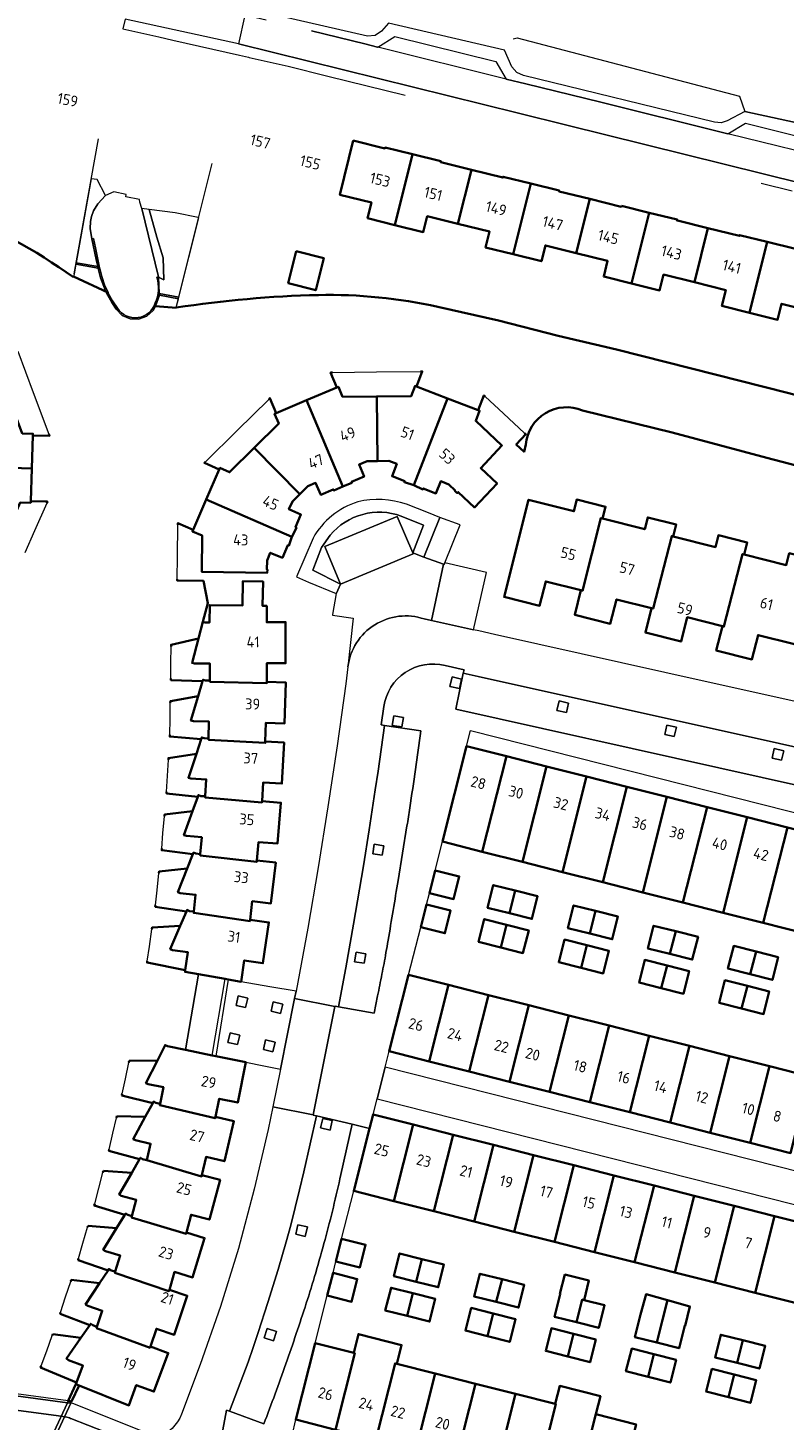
# Model space of a CAD drawing. Extents: x 150256 to 156914, y 461459 to 469481.
# Tile 631 of 656: x 154175 to 154268, y 468528 to 468700. Entities that reach past the tile are written whole.
import ezdxf
from ezdxf.enums import TextEntityAlignment as Align

# ---------------------------------------------------------------- set-up
doc = ezdxf.new("R2010")
doc.units = 0
doc.header["$LTSCALE"] = 0.75
for name, color, linetype, lineweight in [('B-RO-GK-BESCHOEIING-G', 251, 'GK-BESCHOEIING', 35), ('B-RO-GK-KADEMUUR-GV', 251, 'CONTINUOUS', 35), ('B-RO-GR-GROENVOORZIENING-GV', 251, 'CONTINUOUS', 18), ('B-RO-GR-HAAG-GV', 251, 'CONTINUOUS', 13), ('B-RO-IE-TERREINAFSCHEIDING_KUNSTMATIG_MUUR-G', 251, 'IE-TERREINAFSCHEIDING-KUNSTMATIG-DICHT', 18), ('B-RO-IE-TERREINAFSCHEIDING_KUNSTMATIG_MUUR-GV', 251, 'CONTINUOUS', 18), ('B-RO-KW-KUNSTWERK_DEK-GV', 6, 'CONTINUOUS', 18), ('B-RO-OG-BEBOUWING-GV', 6, 'CONTINUOUS', 35), ('B-RO-OG-BEBOUWING-T18', 1, 'CONTINUOUS', 18), ('B-RO-OG-TERREIN_CULTUURSCHEIDING-GV', 251, 'CONTINUOUS', 18), ('B-RO-OG-WATER_SLOOT-GV', 251, 'CONTINUOUS', 18), ('B-RO-VH-VERHARDING_BETON-GV', 251, 'CONTINUOUS', 18), ('B-RO-VH-VERHARDING_BETONSTRAATSTEEN-GV', 251, 'CONTINUOUS', 18), ('B-RO-VH-VERHARDING_HALFVERHARDING-GV', 251, 'CONTINUOUS', 18), ('B-RO-VH-VERHARDING_TEGEL-GV', 251, 'CONTINUOUS', 18)]:
    doc.layers.add(name, color=color, linetype=linetype, lineweight=lineweight)
doc.styles.add('NLCS-ISO-M200-T18', font='NLCS-ISO.ttf', dxfattribs={"height": 360})
doc.linetypes.add('GK-BESCHOEIING', pattern='A,30,-5,[1,NLCS.SHX,S=1,R=0,X=0,Y=0],-5', length=40)
doc.linetypes.add('IE-TERREINAFSCHEIDING-KUNSTMATIG-DICHT', pattern='A,8,-1,[82,NLCS.SHX,S=0.75,R=90,X=0,Y=0],-1', length=10)

msp = doc.modelspace()

# ---------------------------------------------------------------- linework, layer by layer
at = {"layer": 'B-RO-GK-BESCHOEIING-G'}
for points in [[(154180.611, 468669.31, 0.058095), (154165.457, 468677.664)], [(154210.798, 468667.119, 0.0319979), (154193.267, 468665.572)], [(154225.526, 468665.671, 0.0590742), (154210.798, 468667.119)], [(154243.327, 468652.872, 0.5145525), (154236.35, 468648.684)]]:
    msp.add_lwpolyline(points, format="xyb", dxfattribs=at)
for points in [[(154184.844, 468667.411), (154180.626, 468669.393)], [(154193.259, 468665.54), (154190.706, 468665.748)], [(154225.526, 468665.671), (154232.983, 468663.965), (154240.344, 468662.094), (154247.514, 468660.425), (154268.756, 468655.022), (154297.529, 468647.265), (154305.46, 468645.016)], [(154212.511, 468657.563), (154212.296, 468657.56), (154213.066, 468655.726)], [(154222.897, 468655.847), (154223.592, 468657.697), (154223.378, 468657.695)], [(154205.578, 468652.572), (154204.826, 468654.412), (154204.672, 468654.26)], [(154230.465, 468652.92), (154231.193, 468654.755), (154231.35, 468654.609)], [(154243.327, 468652.873), (154254.36, 468650.166), (154266.048, 468647.064), (154283.777, 468642.399), (154303.397, 468636.981)], [(154177.578, 468649.962), (154177.654, 468649.76), (154175.618, 468649.815)], [(154236.194, 468650.101), (154236.34, 468649.965), (154235.166, 468648.704), (154236.128, 468647.806), (154236.35, 468648.684)], [(154196.896, 468646.576), (154196.744, 468646.425), (154198.572, 468645.621)], [(154177.313, 468641.463), (154177.4, 468641.661), (154175.364, 468641.715)], [(154193.472, 468638.794), (154193.475, 468639.012), (154195.342, 468638.184)], [(154196.549, 468626.837), (154197.158, 468629.153), (154196.632, 468631.895), (154193.391, 468631.926), (154193.393, 468632.126)], [(154196.015, 468624.802), (154192.631, 468624.034), (154192.631, 468623.829)], [(154192.63, 468619.864), (154192.63, 468619.664), (154196.526, 468619.52)], [(154192.545, 468616.864), (154192.549, 468617.068), (154195.981, 468617.686)], [(154196.354, 468612.408), (154192.468, 468612.706), (154192.472, 468612.906)], [(154192.309, 468609.856), (154192.32, 468610.06), (154195.753, 468610.595)], [(154195.946, 468605.301), (154192.085, 468605.715), (154192.096, 468605.915)], [(154191.816, 468602.885), (154191.833, 468603.089), (154195.294, 468603.508)], [(154195.329, 468598.215), (154191.481, 468598.713), (154191.496, 468598.912)], [(154191.151, 468595.89), (154191.174, 468596.093), (154194.628, 468596.443)], [(154194.532, 468591.154), (154190.687, 468591.75), (154190.709, 468591.949)], [(154190.267, 468588.969), (154190.295, 468589.172), (154193.775, 468589.4)], [(154194.394, 468583.949), (154189.681, 468584.854), (154189.71, 468585.052)], [(154187.42, 468572.565), (154187.461, 468572.765)], [(154187.461, 468572.765), (154190.955, 468572.8)], [(154186.56, 468568.49), (154186.602, 468568.685)], [(154190.377, 468567.553), (154186.56, 468568.49)], [(154185.924, 468565.747), (154185.97, 468565.946)], [(154185.97, 468565.946), (154189.468, 468565.867)], [(154184.975, 468561.653), (154185.02, 468561.848)], [(154188.757, 468560.629), (154184.975, 468561.653)], [(154184.25, 468558.989), (154184.302, 468559.187)], [(154184.302, 468559.187), (154187.796, 468558.969)], [(154183.184, 468554.928), (154183.235, 468555.122)], [(154186.923, 468553.762), (154183.184, 468554.928)], [(154182.348, 468552.251), (154182.405, 468552.446)], [(154182.405, 468552.446), (154185.918, 468552.129)], [(154181.177, 468548.197), (154181.232, 468548.39)], [(154184.882, 468546.942), (154181.177, 468548.197)], [(154180.269, 468545.574), (154180.333, 468545.768)], [(154180.333, 468545.768), (154183.825, 468545.343)], [(154178.959, 468541.578), (154179.021, 468541.768)], [(154182.625, 468540.183), (154178.959, 468541.578)], [(154178.004, 468538.897), (154178.075, 468539.089)], [(154178.075, 468539.089), (154181.531, 468538.62)], [(154176.56, 468534.97), (154176.629, 468535.158)], [(154180.995, 468533.106), (154176.56, 468534.97)]]:
    msp.add_lwpolyline(points, dxfattribs=at)
at = {"layer": 'B-RO-GK-KADEMUUR-GV'}
msp.add_lwpolyline([(154180.388, 468530.8), (154181.324, 468532.761), (154180.926, 468532.921), (154179.974, 468530.856)], close=True, dxfattribs=at)
at = {"layer": 'B-RO-GR-GROENVOORZIENING-GV'}
for points in [[(154189.05, 468677.76), (154191.1, 468669.36), (154191.11, 468669.31), (154191.75, 468668.97), (154191.67, 468671.68), (154190.87, 468674.23), (154189.95, 468677.65)], [(154228.164, 468618.622), (154228.425, 468619.793), (154227.254, 468620.054), (154226.993, 468618.883)], [(154241.349, 468615.663), (154241.61, 468616.834), (154240.439, 468617.096), (154240.177, 468615.924)], [(154219.887, 468614.09), (154221.07, 468613.891), (154221.269, 468615.075), (154220.085, 468615.273)], [(154254.634, 468612.703), (154254.896, 468613.874), (154253.724, 468614.135), (154253.463, 468612.964)], [(154267.868, 468609.793), (154268.13, 468610.964), (154266.959, 468611.226), (154266.697, 468610.055)], [(154217.479, 468598.282), (154218.662, 468598.084), (154218.86, 468599.267), (154217.677, 468599.465)], [(154215.243, 468584.969), (154216.427, 468584.771), (154216.625, 468585.955), (154215.441, 468586.153)], [(154200.92, 468580.755), (154200.647, 468579.587), (154201.816, 468579.314), (154202.089, 468580.483)], [(154205.234, 468580.026), (154204.961, 468578.858), (154206.13, 468578.585), (154206.403, 468579.754)], [(154199.924, 468576.194), (154199.651, 468575.026), (154200.82, 468574.753), (154201.093, 468575.922)], [(154204.284, 468575.327), (154204.011, 468574.159), (154205.18, 468573.886), (154205.453, 468575.055)], [(154211.32, 468565.664), (154211.059, 468564.493), (154212.23, 468564.232), (154212.492, 468565.403)], [(154208.268, 468552.557), (154208.006, 468551.386), (154209.177, 468551.124), (154209.439, 468552.296)], [(154205.625, 468539.403), (154204.486, 468539.778), (154204.111, 468538.639), (154205.25, 468538.263)]]:
    msp.add_lwpolyline(points, close=True, dxfattribs=at)
at = {"layer": 'B-RO-GR-HAAG-GV'}
msp.add_lwpolyline([(154189.05, 468677.76), (154191.1, 468669.36), (154191.11, 468669.31), (154191.75, 468668.97), (154191.67, 468671.68), (154190.87, 468674.23), (154189.95, 468677.65)], close=True, dxfattribs=at)
at = {"layer": 'B-RO-IE-TERREINAFSCHEIDING_KUNSTMATIG_MUUR-G'}
for points in [[(154180.689, 468669.739), (154183.68, 468686.356)], [(154193.267, 468665.572), (154197.723, 468683.343)], [(154180.689, 468669.739), (154180.611, 468669.31)], [(154225.173, 468596.226), (154226.07, 468599.769)], [(154221.894, 468583.367), (154223.404, 468589.23)], [(154213.646, 468550.84), (154215.139, 468556.72)], [(154210.389, 468537.969), (154211.887, 468543.825)]]:
    msp.add_lwpolyline(points, dxfattribs=at)
at = {"layer": 'B-RO-IE-TERREINAFSCHEIDING_KUNSTMATIG_MUUR-GV'}
for points in [[(154186.033, 468665.497), (154185.423, 468666.404), (154184.895, 468667.362), (154184.869, 468667.422), (154184.453, 468668.362), (154184.101, 468669.398), (154183.86, 468670.383), (154183.841, 468670.46), (154183.33, 468672.92), (154183.09, 468674.1), (154182.89, 468674.06), (154183.422, 468671.498), (154183.602, 468670.63), (154183.645, 468670.421), (154183.684, 468670.234), (154183.953, 468669.246), (154184.371, 468668.186), (154184.606, 468667.523), (154184.835, 468667.044), (154185.33, 468666.18), (154185.87, 468665.38), (154186.61, 468664.6), (154187.58, 468664.17), (154188.64, 468664.14), (154189.64, 468664.5), (154190.43, 468665.21), (154190.706, 468665.748), (154191.198, 468667.102), (154191.19, 468667.302), (154191.11, 468669.31)], [(154191.11, 468669.31), (154191.1, 468669.36), (154190.902, 468669.3), (154191.001, 468668.909), (154191.064, 468668.51), (154191.09, 468668.107), (154191.08, 468667.704), (154191.033, 468667.303), (154190.999, 468667.141), (154190.95, 468666.908), (154190.831, 468666.522), (154190.678, 468666.149)]]:
    msp.add_lwpolyline(points, dxfattribs=at)
for points in [[(154180.898, 468670.9), (154183.645, 468670.421), (154183.602, 468670.63), (154180.93, 468671.08)], [(154191.198, 468667.102), (154193.535, 468666.639), (154193.585, 468666.837), (154191.19, 468667.302)], [(154162.079, 468533.02), (154162.539, 468532.958), (154179.869, 468530.627), (154180.301, 468530.569), (154180.324, 468530.631), (154180.388, 468530.8), (154179.974, 468530.856), (154162.521, 468533.197), (154162.081, 468533.256), (154162.08, 468533.105)]]:
    msp.add_lwpolyline(points, close=True, dxfattribs=at)
msp.add_lwpolyline([(154190.678, 468666.149, -0.6432601), (154186.033, 468665.497)], format="xyb", dxfattribs=at)
at = {"layer": 'B-RO-KW-KUNSTWERK_DEK-GV'}
msp.add_lwpolyline([(154163.124, 468525.18), (154176.525, 468523.372), (154176.942, 468523.316), (154177.042, 468523.541), (154177.321, 468524.172), (154179.525, 468528.903), (154180.301, 468530.569), (154180.324, 468530.631), (154180.388, 468530.8), (154179.974, 468530.856), (154162.521, 468533.197), (154162.081, 468533.256), (154162.08, 468533.105), (154162.079, 468533.02), (154162.225, 468531.216), (154162.635, 468526.143), (154162.69, 468525.464), (154162.681, 468525.24)], close=True, dxfattribs=at)
at = {"layer": 'B-RO-OG-BEBOUWING-GV'}
for points in [[(154215.093, 468686.143), (154213.435, 468679.481), (154217.323, 468678.52), (154216.842, 468676.57), (154220.221, 468675.736), (154222.391, 468684.454), (154219.008, 468685.289), (154218.982, 468685.183)], [(154229.646, 468682.55), (154225.881, 468683.48), (154225.852, 468683.487), (154225.878, 468683.594), (154222.391, 468684.454), (154220.221, 468675.736), (154223.714, 468674.874), (154224.202, 468676.82), (154227.987, 468675.885)], [(154229.646, 468682.55), (154227.987, 468675.885), (154231.877, 468674.924), (154231.392, 468672.973), (154234.783, 468672.137), (154236.954, 468680.859), (154233.553, 468681.699), (154233.526, 468681.592), (154233.514, 468681.595)], [(154244.219, 468678.953), (154240.437, 468679.887), (154240.415, 468679.892), (154240.442, 468679.998), (154236.954, 468680.859), (154234.783, 468672.137), (154238.277, 468671.275), (154238.765, 468673.222), (154242.559, 468672.284)], [(154248.126, 468678.101), (154248.1, 468677.994), (154244.219, 468678.953), (154242.559, 468672.284), (154246.43, 468671.328), (154245.954, 468669.386), (154249.366, 468668.54), (154251.536, 468677.259)], [(154257.131, 468668.684), (154258.791, 468675.355), (154255.042, 468676.281), (154254.979, 468676.296), (154255.006, 468676.403), (154251.536, 468677.259), (154249.366, 468668.54), (154252.832, 468667.68), (154253.319, 468669.626)], [(154258.791, 468675.355), (154257.131, 468668.684), (154260.983, 468667.732), (154260.51, 468665.783), (154263.926, 468664.935), (154266.099, 468673.664), (154262.68, 468674.508), (154262.654, 468674.402)], [(154269.572, 468672.693), (154269.533, 468672.703), (154269.56, 468672.81), (154266.099, 468673.664), (154263.926, 468664.935), (154267.373, 468664.079), (154267.852, 468666.034), (154271.682, 468665.088), (154273.344, 468671.762)], [(154208.07, 468672.529), (154207.068, 468668.568), (154210.457, 468667.711), (154211.459, 468671.671)], [(154218.076, 468646.656), (154217.99, 468654.62), (154213.765, 468654.579), (154213.25, 468655.803), (154213.066, 468655.726), (154209.32, 468654.148), (154213.801, 468643.511), (154214.924, 468643.983), (154214.878, 468644.1), (154216.425, 468644.743), (154215.811, 468646.232), (154216.791, 468646.633)], [(154218.076, 468646.656), (154219.451, 468646.681), (154220.443, 468646.304), (154219.866, 468644.786), (154221.431, 468644.175), (154221.382, 468644.051), (154222.532, 468643.669), (154226.684, 468654.382), (154222.897, 468655.847), (154222.711, 468655.919), (154222.225, 468654.661), (154217.99, 468654.62)], [(154164.009, 468646.113), (154175.49, 468645.757), (154175.617, 468649.815), (154175.623, 468650.015), (154174.314, 468650.058), (154172.823, 468654.029), (154165.358, 468651.222), (154165.807, 468650.029), (154165.781, 468648.962), (154164.169, 468649.007), (154164.111, 468647.328), (154163.984, 468647.324)], [(154213.801, 468643.511), (154209.32, 468654.148), (154205.578, 468652.572), (154205.394, 468652.494), (154205.909, 468651.267), (154202.884, 468648.278), (154208.508, 468642.589), (154209.473, 468643.552), (154210.452, 468643.974), (154211.084, 468642.501), (154212.622, 468643.159), (154212.676, 468643.039)], [(154230.465, 468652.92), (154226.684, 468654.382), (154222.532, 468643.669), (154223.664, 468643.168), (154223.714, 468643.289), (154225.274, 468642.678), (154225.872, 468644.181), (154226.851, 468643.78), (154227.623, 468643.041), (154227.585, 468642.999), (154227.902, 468642.709), (154228.013, 468642.827), (154230.015, 468640.943), (154232.805, 468643.908), (154230.803, 468645.792), (154233.412, 468648.565), (154230.177, 468651.603), (154230.652, 468652.848)], [(154196.959, 468641.907), (154207.537, 468637.312), (154207.557, 468637.367), (154208.09, 468638.461), (154207.975, 468638.513), (154208.636, 468640.062), (154207.155, 468640.712), (154207.592, 468641.676), (154208.508, 468642.589), (154202.884, 468648.278), (154199.857, 468645.286), (154198.652, 468645.804), (154198.572, 468645.621)], [(154175.49, 468645.757), (154164.009, 468646.113), (154163.91, 468644.899), (154164.042, 468644.892), (154163.991, 468643.212), (154165.606, 468643.156), (154165.552, 468642.091), (154165.121, 468641.1), (154165.057, 468641.125), (154164.885, 468640.73), (154172.278, 468637.492), (154174.048, 468641.554), (154175.358, 468641.515), (154175.364, 468641.715)], [(154196.959, 468641.907), (154195.342, 468638.184), (154195.262, 468638), (154196.476, 468637.471), (154196.417, 468633.017), (154204.488, 468632.894), (154204.509, 468633.282), (154204.442, 468633.288), (154204.46, 468634.389), (154204.864, 468635.359), (154206.356, 468634.735), (154207.011, 468636.279), (154207.137, 468636.232), (154207.537, 468637.312)], [(154243.129, 468630.731), (154243.323, 468630.682), (154245.603, 468639.624), (154245.797, 468639.575), (154246.169, 468641.039), (154242.651, 468641.934), (154242.279, 468640.471), (154236.696, 468641.888), (154233.662, 468629.928), (154238.036, 468628.823), (154238.796, 468631.827)], [(154245.797, 468639.575), (154245.603, 468639.624), (154243.323, 468630.682), (154243.129, 468630.731), (154242.369, 468627.727), (154246.759, 468626.615), (154247.522, 468629.62), (154251.841, 468628.527), (154252.035, 468628.478), (154254.326, 468637.41), (154254.52, 468637.361), (154254.89, 468638.824), (154251.362, 468639.715), (154250.991, 468638.253)], [(154254.52, 468637.361), (154254.326, 468637.41), (154252.035, 468628.478), (154251.841, 468628.527), (154251.083, 468625.524), (154255.482, 468624.411), (154256.241, 468627.414), (154260.565, 468626.322), (154260.759, 468626.273), (154263.052, 468635.2), (154263.246, 468635.151), (154263.619, 468636.614), (154260.085, 468637.515), (154259.715, 468636.051)], [(154269.302, 468624.123), (154269.496, 468624.074), (154271.769, 468632.985), (154271.963, 468632.936), (154272.334, 468634.399), (154268.808, 468635.295), (154268.436, 468633.832), (154263.246, 468635.151), (154263.052, 468635.2), (154260.759, 468626.273), (154260.565, 468626.322), (154259.809, 468623.316), (154264.212, 468622.211), (154264.968, 468625.216)], [(154197.429, 468619.628), (154197.429, 468619.458), (154204.433, 468619.281), (154204.433, 468619.451), (154204.427, 468621.739), (154206.755, 468621.747), (154206.739, 468626.811), (154204.431, 468626.805), (154204.423, 468628.805), (154203.923, 468628.813), (154203.98, 468631.799), (154201.477, 468631.853), (154201.426, 468628.855), (154197.4, 468628.923), (154197.373, 468626.753), (154196.846, 468626.758), (154196.549, 468626.837), (154196.015, 468624.802), (154195.222, 468621.782), (154195.532, 468621.7), (154197.431, 468621.697)], [(154204.433, 468619.451), (154204.433, 468619.281), (154197.429, 468619.458), (154197.429, 468619.628), (154196.89, 468619.628), (154196.585, 468619.718), (154196.526, 468619.52), (154195.981, 468617.686), (154195.092, 468614.693), (154195.4, 468614.601), (154197.299, 468614.564), (154197.26, 468612.494), (154197.257, 468612.324), (154204.24, 468611.927), (154204.245, 468612.097), (154204.307, 468614.386), (154206.634, 468614.328), (154206.76, 468619.393)], [(154204.245, 468612.097), (154204.24, 468611.927), (154197.257, 468612.324), (154197.26, 468612.494), (154196.721, 468612.504), (154196.419, 468612.603), (154196.354, 468612.408), (154195.753, 468610.595), (154194.77, 468607.631), (154195.074, 468607.53), (154196.97, 468607.423), (154196.854, 468605.357), (154196.844, 468605.187), (154203.836, 468604.59), (154203.845, 468604.76), (154203.972, 468607.041), (154206.296, 468606.914), (154206.569, 468611.971)], [(154226.07, 468599.769), (154230.978, 468598.524), (154233.953, 468610.278), (154229.049, 468611.52)], [(154233.953, 468610.278), (154230.978, 468598.524), (154235.921, 468597.27), (154238.898, 468609.026)], [(154243.841, 468607.775), (154238.898, 468609.026), (154235.921, 468597.27), (154240.865, 468596.016)], [(154243.841, 468607.775), (154240.865, 468596.016), (154245.817, 468594.761), (154248.795, 468606.52)], [(154248.795, 468606.52), (154245.817, 468594.761), (154250.762, 468593.506), (154253.739, 468605.268)], [(154196.854, 468605.357), (154196.316, 468605.387), (154196.016, 468605.495), (154195.946, 468605.301), (154195.294, 468603.508), (154194.228, 468600.574), (154194.528, 468600.465), (154196.419, 468600.302), (154196.241, 468598.242), (154196.226, 468598.073), (154203.198, 468597.274), (154203.214, 468597.443), (154203.428, 468599.718), (154205.737, 468599.521), (154206.165, 468604.566), (154203.845, 468604.76), (154203.836, 468604.59), (154196.844, 468605.187)], [(154255.706, 468592.252), (154258.682, 468604.017), (154253.739, 468605.268), (154250.762, 468593.506)], [(154258.682, 468604.017), (154255.706, 468592.252), (154260.657, 468590.997), (154263.637, 468602.762)], [(154265.602, 468589.742), (154268.58, 468601.511), (154263.637, 468602.762), (154260.657, 468590.997)], [(154268.58, 468601.511), (154265.602, 468589.742), (154270.749, 468588.437), (154271.341, 468590.772), (154271.137, 468590.823), (154273.525, 468600.259)], [(154196.241, 468598.242), (154195.703, 468598.289), (154195.405, 468598.407), (154195.329, 468598.215), (154194.628, 468596.443), (154193.479, 468593.539), (154193.777, 468593.421), (154195.664, 468593.218), (154195.443, 468591.161), (154195.425, 468590.992), (154202.365, 468589.974), (154202.384, 468590.143), (154202.633, 468592.414), (154204.945, 468592.145), (154205.527, 468597.178), (154203.214, 468597.443), (154203.198, 468597.274), (154196.226, 468598.073)], [(154225.173, 468596.226), (154224.467, 468593.436), (154227.441, 468592.683), (154228.148, 468595.473)], [(154234.318, 468590.941), (154235.025, 468593.731), (154232.333, 468594.413), (154231.626, 468591.623)], [(154235.025, 468593.731), (154234.318, 468590.941), (154237.091, 468590.239), (154237.797, 468593.029)], [(154196.01, 468583.423), (154199.3, 468582.847), (154199.687, 468582.779), (154201.279, 468582.5), (154201.663, 468585.126), (154203.956, 468584.79), (154204.688, 468589.809), (154202.384, 468590.143), (154202.365, 468589.974), (154195.425, 468590.992), (154195.443, 468591.161), (154194.907, 468591.218), (154194.614, 468591.344), (154194.532, 468591.154), (154193.775, 468589.4), (154192.538, 468586.533), (154192.832, 468586.406), (154194.711, 468586.134), (154194.394, 468583.949), (154194.36, 468583.712)], [(154223.404, 468589.23), (154226.378, 468588.476), (154227.086, 468591.265), (154224.108, 468592.021)], [(154244.216, 468588.435), (154244.922, 468591.225), (154242.234, 468591.906), (154241.528, 468589.116)], [(154244.922, 468591.225), (154244.216, 468588.435), (154246.992, 468587.732), (154247.699, 468590.522)], [(154233.252, 468586.731), (154233.959, 468589.521), (154231.232, 468590.213), (154230.524, 468587.423)], [(154233.252, 468586.731), (154235.997, 468586.034), (154236.705, 468588.824), (154233.959, 468589.521)], [(154254.812, 468588.721), (154252.097, 468589.408), (154251.39, 468586.618), (154254.106, 468585.93)], [(154243.855, 468587.009), (154241.122, 468587.703), (154240.414, 468584.913), (154243.148, 468584.219)], [(154254.106, 468585.93), (154256.855, 468585.234), (154257.561, 468588.025), (154254.812, 468588.721)], [(154243.148, 468584.219), (154245.887, 468583.524), (154246.595, 468586.313), (154243.855, 468587.009)], [(154264.71, 468586.215), (154261.96, 468586.911), (154261.253, 468584.121), (154264.003, 468583.425)], [(154264.003, 468583.425), (154266.727, 468582.735), (154267.434, 468585.525), (154264.71, 468586.215)], [(154253.038, 468581.709), (154253.743, 468584.499), (154251.003, 468585.195), (154250.295, 468582.405)], [(154253.038, 468581.709), (154255.758, 468581.018), (154256.466, 468583.808), (154253.743, 468584.499)], [(154221.894, 468583.367), (154219.504, 468573.939), (154224.439, 468572.687), (154226.825, 468582.117)], [(154229.378, 468571.434), (154231.766, 468580.865), (154226.825, 468582.117), (154224.439, 468572.687)], [(154262.933, 468579.197), (154263.64, 468581.987), (154260.884, 468582.687), (154260.175, 468579.897)], [(154263.64, 468581.987), (154262.933, 468579.197), (154265.639, 468578.51), (154266.347, 468581.3)], [(154234.327, 468570.179), (154236.714, 468579.61), (154231.766, 468580.865), (154229.378, 468571.434)], [(154239.276, 468568.924), (154241.664, 468578.356), (154236.714, 468579.61), (154234.327, 468570.179)], [(154244.222, 468567.669), (154246.609, 468577.102), (154241.664, 468578.356), (154239.276, 468568.924)], [(154244.222, 468567.669), (154249.169, 468566.414), (154251.555, 468575.849), (154246.609, 468577.102)], [(154256.504, 468574.594), (154251.555, 468575.849), (154249.169, 468566.414), (154254.114, 468565.16)], [(154194.436, 468574.095), (154192.193, 468574.554), (154191.91, 468574.694), (154190.955, 468572.8), (154189.549, 468570.012), (154189.833, 468569.871), (154191.691, 468569.496), (154191.279, 468567.473), (154191.245, 468567.306), (154198.067, 468565.678), (154198.102, 468565.844), (154198.575, 468568.083), (154200.845, 468567.617), (154201.863, 468572.577), (154198.175, 468573.331), (154197.709, 468573.426)], [(154254.114, 468565.16), (154259.063, 468563.904), (154261.451, 468573.34), (154256.504, 468574.594)], [(154263.996, 468562.653), (154266.389, 468572.089), (154261.451, 468573.34), (154259.063, 468563.904)], [(154266.389, 468572.089), (154263.996, 468562.653), (154268.96, 468561.394), (154271.348, 468570.832)], [(154196.43, 468558.68), (154196.948, 468560.91), (154199.214, 468560.376), (154200.377, 468565.308), (154198.102, 468565.844), (154198.067, 468565.678), (154191.245, 468567.306), (154191.279, 468567.473), (154190.759, 468567.581), (154190.475, 468567.735), (154190.377, 468567.553), (154189.468, 468565.867), (154187.986, 468563.118), (154188.267, 468562.967), (154190.117, 468562.543), (154189.655, 468560.528), (154196.392, 468558.514)], [(154222.472, 468564.912), (154217.534, 468566.164), (154217.094, 468564.428), (154215.139, 468556.72), (154220.081, 468555.467)], [(154222.472, 468564.912), (154220.081, 468555.467), (154225.019, 468554.216), (154227.41, 468563.659)], [(154227.41, 468563.659), (154225.019, 468554.216), (154229.969, 468552.961), (154232.359, 468562.404)], [(154232.359, 468562.404), (154229.969, 468552.961), (154234.917, 468551.707), (154237.307, 468561.149)], [(154196.43, 468558.68), (154196.392, 468558.514), (154189.655, 468560.528), (154189.138, 468560.647), (154188.861, 468560.808), (154188.757, 468560.629), (154187.796, 468558.969), (154186.233, 468556.268), (154186.508, 468556.11), (154188.343, 468555.63), (154187.818, 468553.632), (154187.775, 468553.468), (154194.493, 468551.422), (154194.536, 468551.586), (154195.115, 468553.798), (154197.362, 468553.191), (154198.677, 468558.074)], [(154239.865, 468550.453), (154242.254, 468559.894), (154237.307, 468561.149), (154234.917, 468551.707)], [(154242.254, 468559.894), (154239.865, 468550.453), (154244.812, 468549.199), (154247.201, 468558.64)], [(154247.201, 468558.64), (154244.812, 468549.199), (154249.755, 468547.946), (154252.146, 468557.386)], [(154249.755, 468547.946), (154254.707, 468546.691), (154257.096, 468556.13), (154252.146, 468557.386)], [(154257.096, 468556.13), (154254.707, 468546.691), (154259.634, 468545.442), (154262.026, 468554.88)], [(154264.603, 468544.182), (154266.992, 468553.62), (154262.026, 468554.88), (154259.634, 468545.442)], [(154185.918, 468552.129), (154184.282, 468549.471), (154184.553, 468549.306), (154186.369, 468548.759), (154185.772, 468546.782), (154185.723, 468546.619), (154192.377, 468544.386), (154192.426, 468544.549), (154193.08, 468546.74), (154195.299, 468546.068), (154196.765, 468550.914), (154194.536, 468551.586), (154194.493, 468551.422), (154187.775, 468553.468), (154187.818, 468553.632), (154187.305, 468553.769), (154187.031, 468553.938), (154186.923, 468553.762)], [(154266.992, 468553.62), (154264.603, 468544.182), (154269.547, 468542.929), (154271.936, 468552.366)], [(154212.949, 468548.047), (154215.904, 468547.299), (154216.61, 468550.09), (154213.646, 468550.84)], [(154223.541, 468548.335), (154220.796, 468549.03), (154220.089, 468546.24), (154222.835, 468545.544)], [(154222.835, 468545.544), (154225.553, 468544.856), (154226.26, 468547.647), (154223.541, 468548.335)], [(154183.825, 468545.343), (154182.104, 468542.739), (154182.371, 468542.564), (154184.169, 468541.957), (154183.507, 468539.998), (154183.453, 468539.837), (154190.045, 468537.402), (154190.099, 468537.563), (154190.825, 468539.736), (154193.023, 468539.001), (154194.634, 468543.812), (154192.426, 468544.549), (154192.377, 468544.386), (154185.723, 468546.619), (154185.772, 468546.782), (154185.264, 468546.937), (154184.996, 468547.115), (154184.882, 468546.942)], [(154212.594, 468546.615), (154211.887, 468543.825), (154214.871, 468543.069), (154215.578, 468545.859)], [(154232.711, 468543.044), (154233.418, 468545.835), (154230.687, 468546.526), (154229.981, 468543.735)], [(154243.517, 468543.278), (154244.101, 468545.696), (154241.155, 468546.426), (154240.542, 468544.031), (154240.589, 468544.019), (154239.882, 468541.229), (154242.602, 468540.54), (154243.309, 468543.33)], [(154222.418, 468544.126), (154219.744, 468544.804), (154219.037, 468542.014), (154221.712, 468541.336)], [(154233.418, 468545.835), (154232.711, 468543.044), (154235.455, 468542.35), (154236.161, 468545.14)], [(154221.712, 468541.336), (154224.491, 468540.632), (154225.198, 468543.422), (154222.418, 468544.126)], [(154242.602, 468540.54), (154245.337, 468539.848), (154246.043, 468542.638), (154243.517, 468543.278), (154243.309, 468543.33)], [(154252.49, 468538.037), (154253.197, 468540.827), (154253.814, 468543.26), (154251.155, 468543.992), (154250.477, 468541.516), (154249.784, 468538.722)], [(154253.814, 468543.26), (154253.197, 468540.827), (154252.49, 468538.037), (154255.239, 468537.341), (154255.945, 468540.131), (154255.991, 468540.119), (154256.56, 468542.504)], [(154232.314, 468541.619), (154229.616, 468542.303), (154228.909, 468539.512), (154231.609, 468538.828)], [(154232.314, 468541.619), (154231.609, 468538.828), (154234.373, 468538.128), (154235.08, 468540.918)], [(154190.099, 468537.563), (154190.045, 468537.402), (154183.453, 468539.837), (154183.507, 468539.998), (154183.006, 468540.168), (154182.743, 468540.352), (154182.625, 468540.183), (154181.531, 468538.62), (154179.741, 468536.063), (154180.003, 468535.879), (154181.782, 468535.215), (154180.995, 468533.106), (154180.926, 468532.921), (154181.324, 468532.761), (154187.44, 468530.301), (154188.357, 468532.807), (154190.532, 468532.005), (154192.283, 468536.756)], [(154215.141, 468536.765), (154215.277, 468536.729), (154212.895, 468527.305), (154217.849, 468526.051), (154220.23, 468535.47), (154220.441, 468535.418), (154221.032, 468537.743), (154215.729, 468539.09)], [(154242.212, 468539.111), (154239.507, 468539.797), (154238.8, 468537.006), (154241.507, 468536.32)], [(154241.507, 468536.32), (154244.264, 468535.622), (154244.971, 468538.412), (154242.212, 468539.111)], [(154263.073, 468538.327), (154260.373, 468539.01), (154259.666, 468536.22), (154262.367, 468535.536)], [(154212.895, 468527.305), (154215.277, 468536.729), (154215.141, 468536.765), (154210.389, 468537.969), (154208.002, 468528.544)], [(154252.109, 468536.604), (154249.389, 468537.293), (154248.682, 468534.503), (154251.404, 468533.813)], [(154262.367, 468535.536), (154265.13, 468534.836), (154265.837, 468537.627), (154263.073, 468538.327)], [(154251.404, 468533.813), (154254.155, 468533.116), (154254.862, 468535.906), (154252.109, 468536.604)], [(154222.792, 468524.799), (154225.174, 468534.221), (154220.441, 468535.418), (154220.23, 468535.47), (154217.849, 468526.051)], [(154222.792, 468524.799), (154227.747, 468523.544), (154230.128, 468532.968), (154225.174, 468534.221)], [(154261.301, 468531.306), (154262.006, 468534.096), (154259.27, 468534.789), (154258.563, 468531.999)], [(154261.301, 468531.306), (154264.027, 468530.615), (154264.734, 468533.405), (154262.006, 468534.096)], [(154232.69, 468522.293), (154235.072, 468531.718), (154230.128, 468532.968), (154227.747, 468523.544)], [(154237.643, 468521.039), (154242.588, 468519.787), (154244.971, 468529.214), (154245.531, 468531.429), (154240.521, 468532.696), (154239.961, 468530.481), (154240.026, 468530.465)], [(154235.072, 468531.718), (154232.69, 468522.293), (154237.643, 468521.039), (154240.026, 468530.465), (154239.961, 468530.481)], [(154242.588, 468519.787), (154247.541, 468518.532), (154249.925, 468527.961), (154244.971, 468529.214)]]:
    msp.add_lwpolyline(points, close=True, dxfattribs=at)
at = {"layer": 'B-RO-OG-TERREIN_CULTUURSCHEIDING-GV'}
for points in [[(154314.138, 468674.006), (154313.231, 468674.317), (154306.869, 468676.499), (154283.605, 468682.433), (154282.853, 468682.765), (154282.251, 468683.325), (154280.727, 468685.965), (154263.319, 468689.725), (154261.173, 468688.586), (154260.41, 468688.346), (154259.612, 468688.396), (154236.049, 468694.16), (154235.231, 468694.546), (154234.633, 468695.225), (154233.712, 468697.283), (154219.421, 468700.598), (154218.548, 468699.612), (154217.778, 468699.09), (154216.853, 468698.995), (154172.357, 468709.241)], [(154209.947, 468699.659), (154216.5, 468698.067), (154218.093, 468697.668), (154218.1, 468697.666), (154220.19, 468698.96), (154232.634, 468695.9), (154233.926, 468693.735), (154236.349, 468693.142), (154245.57, 468690.884), (154260.592, 468687.138), (154261.252, 468686.995), (154263.398, 468688.295), (154280.694, 468683.992), (154281.986, 468681.812), (154290.661, 468679.662), (154297.697, 468677.849), (154305.675, 468675.769)], [(154234.799, 468698.693), (154235.273, 468698.798), (154262.683, 468691.626), (154263.319, 468689.725), (154280.727, 468685.965), (154281.843, 468686.972), (154304.837, 468681.02), (154308.064, 468679.559), (154312.331, 468677.191), (154315.033, 468675.692)], [(154213.508, 468631.498), (154211.575, 468636.113), (154220.498, 468639.808), (154222.416, 468635.338), (154223.745, 468638.77), (154220.996, 468639.876)], [(154212.248, 468637.52), (154211.159, 468635.992), (154210.111, 468633.223), (154213.508, 468631.498)]]:
    msp.add_lwpolyline(points, dxfattribs=at)
for points in [[(154182.89, 468674.06), (154182.661, 468675.331), (154182.697, 468676.169), (154182.834, 468676.792), (154183.083, 468677.481), (154183.609, 468678.359), (154184.58, 468679.38), (154183.55, 468681.36), (154182.793, 468681.426), (154180.93, 468671.08), (154183.602, 468670.63), (154183.422, 468671.498)], [(154195.975, 468676.651), (154193.139, 468677.263), (154189.95, 468677.65), (154190.87, 468674.23), (154191.67, 468671.68), (154191.75, 468668.97), (154191.11, 468669.31), (154191.19, 468667.302), (154193.585, 468666.837), (154196.041, 468676.637)], [(154183.645, 468670.421), (154180.898, 468670.9), (154180.689, 468669.739), (154180.626, 468669.393), (154184.606, 468667.523), (154184.371, 468668.186), (154183.953, 468669.246), (154183.684, 468670.234)]]:
    msp.add_lwpolyline(points, close=True, dxfattribs=at)
msp.add_lwpolyline([(154220.996, 468639.876, 0.3182504), (154212.248, 468637.52)], format="xyb", dxfattribs=at)
at = {"layer": 'B-RO-OG-WATER_SLOOT-GV'}
for points in [[(154180.611, 468669.31, 0.058095), (154165.457, 468677.664)], [(154210.798, 468667.119, 0.0319979), (154193.267, 468665.572)], [(154225.526, 468665.671, 0.0590742), (154210.798, 468667.119)], [(154236.35, 468648.684, -0.5146253), (154243.327, 468652.873)]]:
    msp.add_lwpolyline(points, format="xyb", dxfattribs=at)
for points in [[(154193.267, 468665.572), (154190.706, 468665.748), (154190.43, 468665.21), (154189.64, 468664.5), (154188.64, 468664.14), (154187.58, 468664.17), (154186.61, 468664.6), (154185.87, 468665.38), (154185.33, 468666.18), (154184.835, 468667.044), (154184.606, 468667.523), (154180.626, 468669.393), (154180.611, 468669.31)], [(154394.761, 468617.416), (154373.349, 468624.477), (154351.921, 468631.237), (154344.743, 468633.411), (154337.684, 468635.482), (154330.494, 468637.757), (154323.195, 468639.997), (154312.699, 468642.972), (154312.455, 468643.041), (154312.198, 468642.155), (154309.022, 468643.053), (154309.274, 468643.942), (154309.205, 468643.962), (154305.456, 468645), (154304.911, 468645.156), (154297.529, 468647.265), (154268.756, 468655.022), (154247.514, 468660.425), (154240.344, 468662.094), (154232.983, 468663.965), (154225.526, 468665.671)], [(154173.769, 468660.195), (154175.655, 468655.094), (154177.578, 468649.962), (154177.654, 468649.76), (154175.617, 468649.815), (154175.49, 468645.757), (154175.364, 468641.715), (154177.4, 468641.661), (154177.313, 468641.463), (154175.82, 468638.062), (154174.623, 468635.332)], [(154190.955, 468572.8), (154191.91, 468574.694), (154192.193, 468574.554), (154194.436, 468574.095), (154196.01, 468583.423), (154194.36, 468583.712), (154194.394, 468583.949), (154189.681, 468584.854), (154189.71, 468585.052), (154189.97, 468586.825), (154190.267, 468588.969), (154190.295, 468589.172), (154193.775, 468589.4), (154194.532, 468591.154), (154190.687, 468591.75), (154190.709, 468591.949), (154190.912, 468593.794), (154191.151, 468595.89), (154191.174, 468596.093), (154194.628, 468596.443), (154195.329, 468598.215), (154191.481, 468598.713), (154191.496, 468598.912), (154191.641, 468600.804), (154191.816, 468602.885), (154191.833, 468603.089), (154195.294, 468603.508), (154195.946, 468605.301), (154192.085, 468605.715), (154192.096, 468605.915), (154192.309, 468609.856), (154192.32, 468610.06), (154195.753, 468610.595), (154196.354, 468612.408), (154192.468, 468612.706), (154192.472, 468612.906), (154192.511, 468614.883), (154192.545, 468616.864), (154192.549, 468617.068), (154195.981, 468617.686), (154196.526, 468619.52), (154192.63, 468619.664), (154192.63, 468619.864), (154192.627, 468621.74), (154192.631, 468623.829), (154192.631, 468624.034), (154196.015, 468624.802), (154196.549, 468626.837), (154197.158, 468629.153), (154196.632, 468631.895), (154193.391, 468631.926), (154193.393, 468632.126), (154193.422, 468634.891), (154193.472, 468638.794), (154193.475, 468639.012), (154195.342, 468638.184), (154196.959, 468641.907), (154198.572, 468645.621), (154196.744, 468646.425), (154196.896, 468646.576), (154200.77, 468650.416), (154204.672, 468654.26), (154204.826, 468654.412), (154205.578, 468652.572), (154209.32, 468654.148), (154213.066, 468655.726), (154212.296, 468657.56), (154212.511, 468657.563), (154217.957, 468657.634), (154223.378, 468657.695), (154223.592, 468657.697), (154222.897, 468655.847), (154226.684, 468654.382), (154230.465, 468652.92), (154231.193, 468654.755), (154231.35, 468654.609), (154233.616, 468652.503), (154236.194, 468650.101), (154236.34, 468649.965), (154235.166, 468648.704), (154236.128, 468647.806), (154236.35, 468648.684)], [(154243.327, 468652.873), (154254.36, 468650.166), (154266.048, 468647.064), (154283.777, 468642.399), (154303.412, 468636.977), (154307.16, 468635.906), (154326.804, 468630.174), (154344.155, 468624.963), (154362.023, 468619.483), (154378.854, 468614.039), (154380.726, 468613.433), (154396.403, 468608.302)], [(154176.525, 468523.372), (154179.869, 468530.627), (154179.974, 468530.856), (154180.926, 468532.921), (154180.995, 468533.106), (154176.56, 468534.97), (154176.629, 468535.158), (154177.314, 468537.024), (154178.004, 468538.897), (154178.075, 468539.089), (154181.531, 468538.62), (154182.625, 468540.183), (154178.959, 468541.578), (154179.021, 468541.768), (154179.645, 468543.672), (154180.269, 468545.574), (154180.333, 468545.768), (154183.825, 468545.343), (154184.882, 468546.942), (154181.177, 468548.197), (154181.232, 468548.39), (154181.78, 468550.296), (154182.348, 468552.251), (154182.405, 468552.446), (154185.918, 468552.129), (154186.923, 468553.762), (154183.184, 468554.928), (154183.235, 468555.122), (154183.747, 468557.074), (154184.25, 468558.989), (154184.302, 468559.187), (154187.796, 468558.969), (154188.757, 468560.629), (154184.975, 468561.653), (154185.02, 468561.848), (154185.484, 468563.852), (154185.924, 468565.747), (154185.97, 468565.946), (154189.468, 468565.867), (154190.377, 468567.553), (154186.56, 468568.49), (154186.602, 468568.685), (154187.006, 468570.558), (154187.42, 468572.565), (154187.461, 468572.765), (154190.955, 468572.8)]]:
    msp.add_lwpolyline(points, dxfattribs=at)
msp.add_lwpolyline([(154193.535, 468666.639), (154191.198, 468667.102), (154190.706, 468665.748), (154193.267, 468665.572)], close=True, dxfattribs=at)
at = {"layer": 'B-RO-VH-VERHARDING_BETON-GV'}
msp.add_lwpolyline([(154197.709, 468573.426), (154199.3, 468582.847), (154196.01, 468583.423), (154194.436, 468574.095)], close=True, dxfattribs=at)
at = {"layer": 'B-RO-VH-VERHARDING_BETONSTRAATSTEEN-GV'}
for points in [[(154280.185, 468678.445), (154241.42, 468688.032), (154235.46, 468689.525), (154200.945, 468698.067), (154186.967, 468701.089), (154186.712, 468699.927), (154191.137, 468698.92), (154192.838, 468698.534), (154201.062, 468696.664), (154202.178, 468696.41), (154202.244, 468696.395), (154207.067, 468695.312), (154207.084, 468695.308), (154211.952, 468694.102), (154211.954, 468694.101), (154221.484, 468691.746)], [(154204.346, 468700.994), (154201.731, 468701.587), (154200.945, 468698.067), (154235.46, 468689.525), (154241.42, 468688.032), (154280.185, 468678.445), (154294.709, 468674.823), (154309.803, 468670.738), (154310.838, 468674.324)], [(154305.675, 468675.769), (154297.697, 468677.849), (154290.661, 468679.662), (154281.986, 468681.812), (154275.66, 468683.427), (154261.252, 468686.995), (154260.592, 468687.138), (154245.57, 468690.884), (154236.349, 468693.142), (154233.926, 468693.735), (154218.1, 468697.666), (154218.093, 468697.668), (154216.5, 468698.067), (154209.947, 468699.659)], [(154265.325, 468680.891), (154269.144, 468679.94)], [(154225.771, 468639.725), (154224.359, 468640.281), (154221.631, 468641.358)], [(154220.996, 468639.876), (154223.745, 468638.77), (154222.416, 468635.338), (154223.793, 468634.83), (154225.771, 468639.725)], [(154210.132, 468637.154), (154208.096, 468632.397), (154209.585, 468631.747), (154212.993, 468630.32), (154213.001, 468630.362), (154213.508, 468631.498), (154210.111, 468633.223), (154211.159, 468635.992), (154212.248, 468637.52)], [(154223.793, 468634.83), (154222.416, 468635.338), (154222.457, 468635.243), (154213.508, 468631.498), (154213.001, 468630.362), (154212.993, 468630.32), (154212.542, 468627.753), (154212.524, 468627.655), (154215.09, 468627.309), (154214.426, 468621.298)], [(154223.835, 468627.199), (154224.712, 468627.006), (154226.205, 468633.94), (154223.793, 468634.83)], [(154226.401, 468621.468), (154228.731, 468620.919), (154228.638, 468620.543), (154230.478, 468620.116), (154267.589, 468611.854), (154291.94, 468606.409), (154293.517, 468606.045), (154293.597, 468606.486), (154293.692, 468606.462), (154294.7, 468611.446), (154258.809, 468619.43), (154232.499, 468625.296), (154230.545, 468625.725), (154229.921, 468625.862), (154224.712, 468627.006), (154223.835, 468627.199)], [(154229.049, 468611.52), (154229.544, 468613.468), (154291.656, 468597.738), (154292.532, 468601.65), (154227.724, 468616.105), (154228.638, 468620.543), (154228.731, 468620.919), (154226.401, 468621.468)], [(154214.426, 468621.298), (154214.158, 468619.199), (154213.103, 468611.567), (154211.972, 468604.065), (154210.779, 468596.572), (154209.494, 468589.114), (154208.032, 468581.328), (154207.86, 468580.449), (154212.834, 468579.458), (154212.843, 468579.503), (154213.278, 468579.402)], [(154213.278, 468579.402), (154214.158, 468584.223), (154215.114, 468589.583), (154216.336, 468596.796), (154217.038, 468601.231), (154217.789, 468606.129), (154218.136, 468608.44), (154218.946, 468614.082), (154218.52, 468614.144), (154218.855, 468616.397)], [(154218.855, 468616.397), (154218.52, 468614.144), (154218.946, 468614.082), (154223.424, 468613.411)], [(154218.08, 468580.759), (154217.681, 468578.627), (154213.278, 468579.402), (154212.843, 468579.503), (154212.834, 468579.458), (154210.156, 468566.103), (154210.148, 468566.063), (154210.555, 468565.983), (154210.56, 468565.982), (154214.967, 468564.934), (154217.094, 468564.428), (154217.534, 468566.164), (154218.021, 468568.084), (154219.029, 468571.988), (154219.504, 468573.939), (154221.894, 468583.367), (154223.404, 468589.23), (154224.108, 468592.021), (154224.467, 468593.436), (154225.173, 468596.226), (154226.07, 468599.769), (154229.049, 468611.52)], [(154221.704, 468601.713), (154221.159, 468598.353), (154220.609, 468594.994)], [(154199.011, 468527.271), (154199.464, 468529.696), (154199.847, 468529.584), (154202.123, 468535.631), (154202.763, 468537.445), (154203.376, 468539.267), (154204.576, 468542.991), (154205.816, 468547.036), (154206.82, 468550.467), (154207.38, 468552.516), (154207.945, 468554.689), (154208.478, 468556.871), (154208.989, 468559.063), (154210.56, 468565.982), (154210.555, 468565.983), (154210.148, 468566.063), (154210.156, 468566.103), (154205.183, 468567.08), (154204.612, 468564.303), (154202.894, 468556.925), (154200.946, 468549.647), (154198.727, 468542.493), (154196.227, 468535.33), (154193.92, 468529.204)], [(154204.709, 468518.471), (154206.667, 468518.039), (154206.749, 468518.445), (154207.741, 468522.847), (154270.174, 468508.676), (154271.309, 468508.418), (154271.789, 468510.329), (154207.54, 468526.601), (154208.002, 468528.544), (154210.389, 468537.969), (154211.887, 468543.825), (154212.594, 468546.615), (154212.949, 468548.047), (154213.646, 468550.84), (154215.139, 468556.72), (154217.094, 468564.428), (154214.967, 468564.934), (154213.556, 468558.735)], [(154191.024, 468526.356), (154186.621, 468528.11), (154180.324, 468530.631), (154180.301, 468530.569), (154179.525, 468528.903), (154179.602, 468528.893), (154179.618, 468528.89)], [(154179.618, 468528.89), (154179.602, 468528.893), (154179.525, 468528.903), (154177.321, 468524.172), (154177.43, 468524.157), (154177.531, 468524.144)], [(154204.073, 468528.025), (154199.847, 468529.584), (154199.464, 468529.696), (154199.011, 468527.271)], [(154180.268, 468528.706), (154180.292, 468528.696), (154184.479, 468527.024), (154187.096, 468525.978)], [(154187.096, 468525.978), (154184.479, 468527.024), (154180.292, 468528.696), (154180.268, 468528.706)]]:
    msp.add_lwpolyline(points, dxfattribs=at)
for points in [[(154215.641, 468641.632, 0.1927534), (154210.132, 468637.154)], [(154212.248, 468637.52, -0.3182504), (154220.996, 468639.876)], [(154221.631, 468641.358, 0.1382313), (154215.641, 468641.632)], [(154223.835, 468627.199, 0.4744838), (154214.426, 468621.298)], [(154214.426, 468621.298, -0.4744838), (154223.835, 468627.199)], [(154226.401, 468621.468, 0.4477423), (154218.855, 468616.397)], [(154218.855, 468616.397, -0.4477423), (154226.401, 468621.468)], [(154223.424, 468613.411, -0.0023024), (154222.757, 468608.666)], [(154222.757, 468608.666, -0.0027145), (154222.052, 468603.927)], [(154222.052, 468603.927, -0.0026447), (154221.704, 468601.713)], [(154220.609, 468594.994, -0.0010975), (154219.383, 468587.606)], [(154219.383, 468587.606, -0.0053378), (154219.119, 468586.088)], [(154219.119, 468586.088, -0.0041185), (154218.618, 468583.42)], [(154218.618, 468583.42, -0.0045515), (154218.08, 468580.759)], [(154213.556, 468558.735, -0.0065435), (154212.632, 468554.728)], [(154212.632, 468554.728, -0.0063131), (154211.613, 468550.745)], [(154211.613, 468550.745, -0.0063133), (154210.457, 468546.64)], [(154210.457, 468546.64, -0.0074757), (154209.297, 468542.881)], [(154209.297, 468542.881, -0.006585), (154206.78, 468535.418)], [(154206.78, 468535.418, -0.0065868), (154204.073, 468528.025)], [(154179.618, 468528.89, -0.0565462), (154180.268, 468528.706)], [(154180.268, 468528.706, 0.0565462), (154179.618, 468528.89)], [(154193.92, 468529.204, -0.2106544), (154191.024, 468526.356)]]:
    msp.add_lwpolyline(points, format="xyb", dxfattribs=at)
for points in [[(154222.416, 468635.338), (154220.498, 468639.808), (154211.575, 468636.113), (154213.508, 468631.498), (154222.457, 468635.243)], [(154225.771, 468639.725), (154223.793, 468634.83), (154226.205, 468633.94), (154226.298, 468633.905), (154226.386, 468634.124), (154228.252, 468638.785)], [(154231.484, 468632.947), (154226.386, 468634.124), (154226.298, 468633.905), (154226.205, 468633.94), (154224.712, 468627.006), (154229.921, 468625.862)], [(154228.164, 468618.622), (154226.993, 468618.883), (154227.254, 468620.054), (154228.425, 468619.793)], [(154219.887, 468614.09), (154220.085, 468615.273), (154221.269, 468615.075), (154221.07, 468613.891)], [(154199.687, 468582.779), (154198.175, 468573.331), (154201.863, 468572.577), (154204.052, 468572.145), (154206.136, 468571.716), (154207.86, 468580.449), (154208.032, 468581.328), (154204.812, 468581.879), (154201.279, 468582.5)], [(154200.92, 468580.755), (154202.089, 468580.483), (154201.816, 468579.314), (154200.647, 468579.587)], [(154206.136, 468571.716), (154205.183, 468567.08), (154210.156, 468566.103), (154212.834, 468579.458), (154207.86, 468580.449)], [(154205.234, 468580.026), (154206.403, 468579.754), (154206.13, 468578.585), (154204.961, 468578.858)], [(154199.924, 468576.194), (154201.093, 468575.922), (154200.82, 468574.753), (154199.651, 468575.026)], [(154204.284, 468575.327), (154205.453, 468575.055), (154205.18, 468573.886), (154204.011, 468574.159)], [(154282.278, 468551.791), (154283.247, 468555.707), (154219.029, 468571.988), (154218.021, 468568.084)], [(154162.674, 468531.156), (154179.101, 468528.96), (154179.525, 468528.903), (154180.301, 468530.569), (154179.869, 468530.627), (154162.539, 468532.958), (154162.079, 468533.02), (154162.225, 468531.216)], [(154163.056, 468526.087), (154176.918, 468524.226), (154177.321, 468524.172), (154179.525, 468528.903), (154179.101, 468528.96), (154162.674, 468531.156), (154162.225, 468531.216), (154162.635, 468526.143)], [(154179.525, 468528.903), (154180.301, 468530.569), (154180.324, 468530.631), (154180.388, 468530.8), (154179.974, 468530.856), (154179.869, 468530.627), (154176.525, 468523.372), (154176.942, 468523.316), (154177.042, 468523.541), (154177.321, 468524.172)]]:
    msp.add_lwpolyline(points, close=True, dxfattribs=at)
at = {"layer": 'B-RO-VH-VERHARDING_HALFVERHARDING-GV'}
for points in [[(154190.678, 468666.149), (154190.831, 468666.522), (154190.95, 468666.908), (154190.999, 468667.141), (154191.033, 468667.303), (154191.08, 468667.704), (154191.09, 468668.107), (154191.064, 468668.51), (154191.001, 468668.909), (154190.902, 468669.3), (154191.1, 468669.36), (154189.05, 468677.76), (154188.8, 468678.563), (154188.74, 468678.883), (154187.049, 468679.198), (154187.105, 468679.521), (154185.585, 468679.824), (154184.58, 468679.38)], [(154184.58, 468679.38), (154183.609, 468678.359), (154183.083, 468677.481), (154182.834, 468676.792), (154182.697, 468676.169), (154182.661, 468675.331), (154182.89, 468674.06), (154183.09, 468674.1), (154183.33, 468672.92), (154183.841, 468670.46), (154183.86, 468670.383), (154184.101, 468669.398), (154184.453, 468668.362), (154184.869, 468667.422), (154184.895, 468667.362), (154185.423, 468666.404), (154186.033, 468665.497)]]:
    msp.add_lwpolyline(points, dxfattribs=at)
msp.add_lwpolyline([(154186.033, 468665.497, 0.6432601), (154190.678, 468666.149)], format="xyb", dxfattribs=at)
at = {"layer": 'B-RO-VH-VERHARDING_TEGEL-GV'}
for points in [[(154292.532, 468601.65), (154293.517, 468606.045), (154291.94, 468606.409), (154267.589, 468611.854), (154230.478, 468620.116), (154228.638, 468620.543), (154227.724, 468616.105)], [(154241.349, 468615.663), (154240.177, 468615.924), (154240.439, 468617.096), (154241.61, 468616.834)], [(154254.634, 468612.703), (154253.463, 468612.964), (154253.724, 468614.135), (154254.896, 468613.874)], [(154267.868, 468609.793), (154266.697, 468610.055), (154266.959, 468611.226), (154268.13, 468610.964)], [(154217.479, 468598.282), (154217.677, 468599.465), (154218.86, 468599.267), (154218.662, 468598.084)], [(154215.243, 468584.969), (154215.441, 468586.153), (154216.625, 468585.955), (154216.427, 468584.771)], [(154211.32, 468565.664), (154212.492, 468565.403), (154212.23, 468564.232), (154211.059, 468564.493)], [(154208.268, 468552.557), (154209.439, 468552.296), (154209.177, 468551.124), (154208.006, 468551.386)], [(154205.625, 468539.403), (154205.25, 468538.263), (154204.111, 468538.639), (154204.486, 468539.778)]]:
    msp.add_lwpolyline(points, close=True, dxfattribs=at)
for points in [[(154218.946, 468614.082), (154218.136, 468608.44), (154217.789, 468606.129), (154217.038, 468601.231), (154216.336, 468596.796), (154215.114, 468589.583), (154214.158, 468584.223), (154213.278, 468579.402), (154217.681, 468578.627), (154218.08, 468580.759)], [(154223.424, 468613.411), (154218.946, 468614.082)], [(154220.609, 468594.994), (154221.159, 468598.353), (154221.704, 468601.713)], [(154213.556, 468558.735), (154214.967, 468564.934), (154210.56, 468565.982), (154208.989, 468559.063), (154208.478, 468556.871), (154207.945, 468554.689), (154207.38, 468552.516), (154206.82, 468550.467), (154205.816, 468547.036), (154204.576, 468542.991), (154203.376, 468539.267), (154202.763, 468537.445), (154202.123, 468535.631), (154199.847, 468529.584), (154204.073, 468528.025)]]:
    msp.add_lwpolyline(points, dxfattribs=at)
for points in [[(154222.757, 468608.666, 0.0023024), (154223.424, 468613.411)], [(154222.052, 468603.927, 0.0027145), (154222.757, 468608.666)], [(154221.704, 468601.713, 0.0026447), (154222.052, 468603.927)], [(154219.383, 468587.606, 0.0010975), (154220.609, 468594.994)], [(154219.119, 468586.088, 0.0053378), (154219.383, 468587.606)], [(154218.618, 468583.42, 0.0041185), (154219.119, 468586.088)], [(154218.08, 468580.759, 0.0045515), (154218.618, 468583.42)], [(154212.632, 468554.728, 0.0065435), (154213.556, 468558.735)], [(154211.613, 468550.745, 0.0063131), (154212.632, 468554.728)], [(154210.457, 468546.64, 0.0063133), (154211.613, 468550.745)], [(154209.297, 468542.881, 0.0074757), (154210.457, 468546.64)], [(154206.78, 468535.418, 0.006585), (154209.297, 468542.881)], [(154204.073, 468528.025, 0.0065868), (154206.78, 468535.418)]]:
    msp.add_lwpolyline(points, format="xyb", dxfattribs=at)

# ---------------------------------------------------------------- texts
at = {"layer": 'B-RO-OG-BEBOUWING-T18', "style": 'NLCS-ISO-M200-T18'}
for s, rotation, p in [('159', 349, (154179.912, 468691.163)), ('157', 346.3, (154203.634, 468686.021)), ('155', 346.1, (154209.786, 468683.446)), ('153', 346.1, (154218.395, 468681.32)), ('151', 346.1, (154224.939, 468679.592)), ('149', 346.1, (154232.698, 468677.79)), ('147', 346.1, (154239.666, 468675.957)), ('145', 346.1, (154246.515, 468674.265)), ('143', 346.1, (154254.294, 468672.345)), ('141', 346.1, (154261.729, 468670.623)), ('49', 22.3, (154214.399, 468649.976)), ('51', 339.2, (154221.767, 468650.08)), ('47', 23.2, (154210.491, 468646.598)), ('53', 316.7, (154226.661, 468647.227)), ('45', 336.9, (154204.906, 468641.512)), ('43', 359.1, (154201.223, 468636.944)), ('55', 345.8, (154241.586, 468635.247)), ('57', 345.8, (154248.833, 468633.414)), ('61', 345.8, (154266.01, 468629.078)), ('59', 345.8, (154255.959, 468628.416)), ('41', 0.2, (154202.747, 468624.376)), ('39', 358.6, (154202.692, 468616.721)), ('37', 356.9, (154202.459, 468610.044)), ('28', 345.8, (154230.503, 468607.026)), ('30', 345.8, (154235.144, 468605.85)), ('32', 345.8, (154240.674, 468604.45)), ('35', 355.1, (154201.976, 468602.505)), ('34', 345.8, (154245.836, 468603.143)), ('36', 345.8, (154250.406, 468601.986)), ('38', 345.8, (154254.991, 468600.825)), ('40', 345.8, (154260.241, 468599.496)), ('42', 345.8, (154265.316, 468598.211)), ('33', 353.4, (154201.292, 468595.38)), ('31', 351.7, (154200.388, 468588.044)), ('26', 345.8, (154222.818, 468577.225)), ('24', 345.8, (154227.625, 468576.005)), ('22', 345.8, (154233.356, 468574.552)), ('20', 345.8, (154237.197, 468573.578)), ('18', 345.8, (154243.06, 468572.091)), ('16', 345.8, (154248.423, 468570.73)), ('29', 348.4, (154197.281, 468570.146)), ('14', 345.8, (154252.96, 468569.579)), ('12', 345.8, (154258.043, 468568.29)), ('10', 345.8, (154263.772, 468566.836)), ('8', 345.8, (154267.334, 468565.933)), ('27', 346.7, (154195.841, 468563.501)), ('25', 345.8, (154218.595, 468561.768)), ('23', 345.8, (154223.782, 468560.453)), ('21', 345.8, (154229.002, 468559.129)), ('25', 344.9, (154194.245, 468556.998)), ('19', 345.8, (154233.944, 468557.875)), ('17', 345.8, (154238.896, 468556.619)), ('15', 345.8, (154244.119, 468555.295)), ('13', 345.8, (154248.694, 468554.135)), ('11', 345.8, (154253.729, 468552.858)), ('9', 345.8, (154258.68, 468551.602)), ('7', 345.8, (154263.762, 468550.313)), ('23', 343.1, (154192.031, 468549.081)), ('21', 341.5, (154192.182, 468543.5)), ('19', 339.8, (154187.521, 468535.403)), ('26', 345.8, (154211.681, 468531.739)), ('24', 345.8, (154216.708, 468530.466)), ('22', 345.8, (154220.596, 468529.481)), ('20', 345.8, (154226.093, 468528.089))]:
    msp.add_text(s, height=1.35, rotation=rotation, dxfattribs=at).set_placement(p, align=Align.MIDDLE)

doc.saveas('drawing.dxf')
